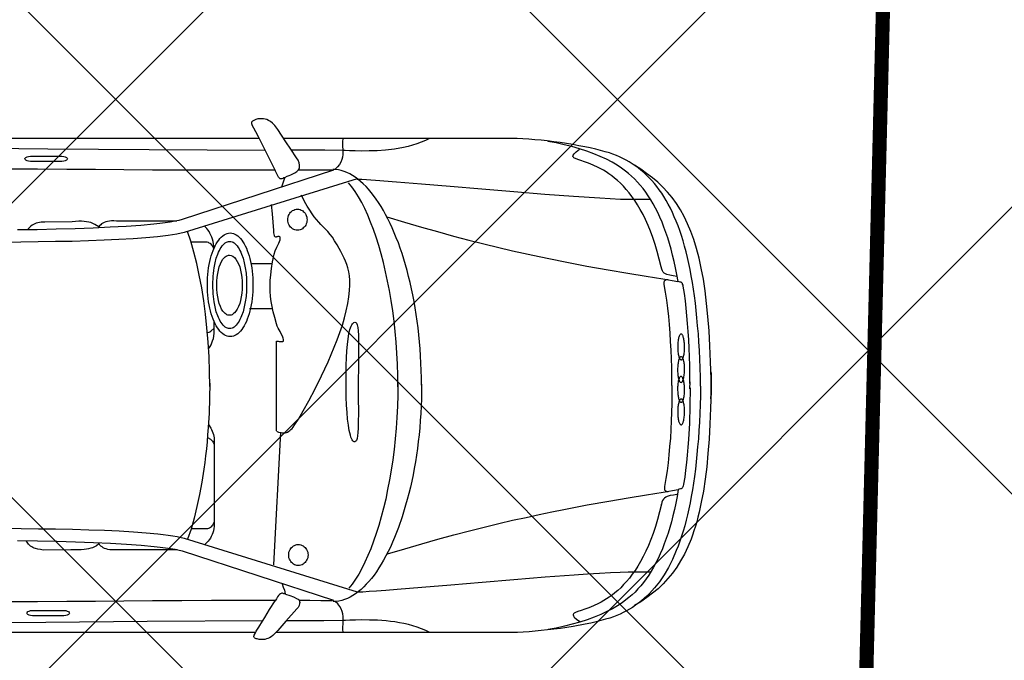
# Model space of a CAD drawing. Header units: millimetres. Extents: x 747415 to 1601423, y -236173 to 551995.
# Tile 540 of 549: x 1184067 to 1187535, y 236675 to 238929. Entities that reach past the tile are written whole.
import ezdxf

# ---------------------------------------------------------------- set-up
doc = ezdxf.new("R2010")
doc.units = ezdxf.units.MM
doc.header["$LTSCALE"] = 100
doc.header["$MEASUREMENT"] = 0
doc.layers.get('0').update_dxf_attribs({"linetype": 'CONTINUOUS', "lineweight": 0})
doc.layers.add('T--A9041_VERHARDING_Parkeren', color=9, linetype='CONTINUOUS')
doc.layers.add('T--L9082_INRICHTING_SPECIFIEK_Auto', color=8, linetype='CONTINUOUS')
doc.layers.add('T--A9042_BEPLANTING', color=90, linetype='CONTINUOUS', lineweight=0)
doc.layers.add('T--L9032_HEKWERKEN', color=7, linetype='CONTINUOUS', lineweight=0)

# ---------------------------------------------------------------- blocks, each defined once
blk = doc.blocks.new('auto17')
for p, q in [((703.6, 867.6), (1533.8, 867.6)), ((1604.8, 867.6), (3518.7, 867.6)), ((1540.9, 629.4), (1516.7, 162.7)), ((115.7, 361.8), (115.3, 362.7)), ((75.7, 9.3), (75.7, -1.4)), ((75.7, -15.2), (75.7, -2.9)), ((1548.1, -271.5), (1626.2, -271.5)), ((1545.7, -430.3), (1621.5, -430.3)), ((705, -871.5), (1505.7, -871)), ((1591.9, -871), (3520.1, -872))]:
    blk.add_line(p, q)
for points in [[(576.9, 858.3), (598.7, 860.7), (620.2, 862.7), (641.6, 864.7), (662.6, 866.1), (683, 867.1), (703.1, 867.6)], [(991.7, 867.6), (1006, 860.7), (1020.8, 854.4), (1036, 849), (1051.3, 844.1), (1067, 839.6), (1082.7, 836.2), (1098.4, 833.3), (1114.1, 830.3), (1129.9, 828.4), (1145.6, 826.9), (1160.8, 825.4), (1175.6, 824.5), (1204.2, 823.5), (1230.4, 823), (1253.2, 823.5), (1272.8, 824.5), (1288, 824.9), (1297.5, 825.4), (1364.2, 825.9), (1429.9, 826.4), (1494.7, 826.4)], [(1499.5, 732.3), (1484.7, 737.2), (1471.9, 741.6), (1458.1, 748.5), (1454.7, 750.4), (1452.3, 752.9), (1450.9, 755.8), (1450, 758.8), (1449.5, 762.2), (1450, 765.6), (1451.9, 772), (1455.2, 778.9), (1459.5, 784.3), (1498.1, 827.9), (1527.1, 860.7), (1544.8, 878.4), (1550, 882.3), (1555.7, 885.7), (1561.4, 888.2), (1567.2, 890.1), (1572.8, 891.6), (1578.1, 892.1), (1585.2, 892.1), (1592.4, 891.6), (1599.5, 890.1), (1602.9, 889.7), (1605.3, 888.7), (1607.6, 887.2), (1609.5, 885.7), (1610.5, 884.3), (1611, 882.8), (1610, 877.4), (1607.1, 870.5), (1602.9, 863.2), (1598.1, 855.3), (1593.8, 848.5), (1590, 842.6), (1572.4, 814.1), (1555.7, 786.7), (1536.7, 755.8)], [(37.6, 1), (38.1, 33.9), (39, 66.2), (40.5, 97.1), (41.9, 127.5), (43.8, 156.8), (45.7, 185.8), (48.1, 213.7), (50.5, 241.2), (53.3, 267.1), (56.2, 293.1), (59.5, 318.1), (62.9, 342.1), (66.7, 365.7), (70.5, 388.7), (74.8, 410.8), (79.1, 431.8), (83.8, 452.9), (88.6, 472.5), (93.8, 492.1), (99.1, 510.7), (104.8, 528.9), (110.5, 546.5), (116.7, 563.2), (123.3, 579.4), (136.7, 610.3), (151, 638.7), (166.2, 664.7), (182.4, 688.7), (199.6, 710.3), (217.7, 730.4), (226.7, 739.2), (236.7, 748), (246.2, 756.3), (256.3, 764.2), (266.7, 771.5), (277.2, 778.9), (287.7, 785.2), (298.6, 791.6), (310.1, 797), (321.5, 802.4), (333, 807.8), (344.9, 812.2), (357.7, 816.6), (372.5, 821), (388.7, 825.4), (405.8, 829.8), (424.9, 834.2), (444.4, 838.2), (486.3, 846), (531.1, 852.9), (576.9, 858.3)], [(116.2, 364.2), (120.5, 388.2), (124.8, 411.7), (130, 434.3), (135.2, 456.3), (140.5, 477.4), (146.2, 498), (152.4, 517.6), (158.6, 536.7), (165.7, 555.3), (172.4, 573), (179.6, 590.2), (187.2, 606.8), (195.3, 622.5), (203.4, 637.7), (211.9, 651.9), (220.5, 665.6), (229.6, 678.9), (239.1, 691.1), (248.6, 703.4), (258.6, 714.2), (268.6, 725), (279.1, 734.8), (290.1, 744.1), (301, 752.4), (314.4, 763.2), (330.1, 773.5), (348.2, 783.8), (368.2, 794.1), (389.6, 803.9), (413, 813.2), (437.3, 822.5), (463, 830.8), (489.6, 838.7), (517.3, 845.5), (545.9, 851.9), (574.4, 857.3)], [(1297.1, 866.6), (1297.5, 856.8), (1297.5, 847.5), (1297.1, 838.2), (1297.1, 828.9), (1296.6, 820), (1297.1, 810.7), (1298, 801.9), (1300.4, 793.1), (1303.7, 784.3), (1308.5, 775.4), (1315.6, 767.1), (1324.7, 758.3)], [(1579.1, 826.9), (1986.8, 829.3), (2343.6, 831.8), (2651.3, 834.2)], [(2645.1, -838.2), (2336.4, -835.2), (1979.7, -832.8), (1571.4, -830.3)], [(121, 381.3), (133.4, 383.8), (145.3, 385.8), (155.7, 388.7), (160, 391.2), (164.3, 394.1), (168.1, 398), (171.5, 402.4), (173.8, 408.8), (175.8, 416.6), (175.8, 415.2), (182.4, 443.1), (189.6, 469.6), (196.7, 494.6), (204.8, 518.6), (212.9, 540.6), (221.5, 561.7), (230.5, 581.3), (239.6, 600), (249.1, 617.1), (258.6, 633.8), (268.6, 649), (278.6, 662.7), (288.6, 675.9), (298.6, 688.2), (308.7, 699), (319.1, 709.8), (329.1, 719.1), (339.6, 727.4), (349.6, 735.7), (359.6, 743.1), (369.2, 749.5), (378.7, 755.3), (388.2, 760.7), (397.7, 765.6), (415.4, 774), (431.5, 780.3), (445.9, 785.2), (458.7, 789.6), (469.7, 793.1), (477.8, 796.5), (481.1, 798), (483.5, 799.9), (484.9, 801.9), (486.3, 803.9), (486.3, 805.8), (485.8, 808.3), (482.5, 813.7), (475.4, 820.5), (463.5, 829.3)], [(1246.1, 725), (1855.8, 536.7), (1867.7, 533.8), (1881, 530.8), (1896.3, 528.4), (1912.5, 525.9), (1930.1, 523.5), (1949.2, 521.5), (1990.1, 517.6), (2035.4, 514.2), (2085.4, 511.2), (2137.3, 508.8), (2192.6, 506.8), (2250.2, 505.4), (2309.3, 503.9), (2369.3, 503.4), (2430.3, 502.4), (2552.7, 501.9)], [(2287.4, 809.3), (2383.6, 809.3), (2391.2, 808.8), (2397.4, 807.8), (2403.1, 806.3), (2407.4, 804.3), (2409.8, 801.9), (2410.8, 799.4), (2409.8, 796.5), (2407.4, 794.1), (2403.1, 792.1), (2397.4, 790.6), (2391.2, 789.6), (2383.6, 789.6), (2287.4, 789.6), (2280.2, 789.6), (2273.6, 790.6), (2268.3, 792.1), (2264, 794.1), (2261.6, 796.5), (2260.7, 799.4), (2261.6, 801.9), (2264, 804.3), (2268.3, 806.3), (2273.6, 807.8), (2280.2, 808.8), (2287.4, 809.3), (2287.4, 809.3)], [(1.9, -49.5), (0.9, -44.6), (0, -32.3), (0, -16.2), (0, 0), (0, 12.2), (0.4, 17.7), (2.4, 77.9), (4.7, 134.3), (8.1, 187.2), (11.9, 237.2), (16.2, 284.3), (21.9, 327.9), (28.1, 369.6), (35.2, 408.3), (42.8, 444.1), (47.1, 461.3), (51.4, 477.9), (56.2, 493.6), (61, 509.3), (66.2, 524.5), (71.4, 538.7), (82.9, 566.1), (94.8, 591.6), (108.1, 615.6), (121.9, 637.7), (136.7, 658.3), (152.9, 677.9), (170, 696), (187.7, 713.2), (206.7, 728.9), (226.7, 744.6), (247.7, 759.3), (270.1, 773)], [(1020.3, -6.4), (1020.3, 19.6), (1021.2, 45.6), (1022.2, 71.1), (1023.2, 96.6), (1025.1, 121.6), (1027, 146.6), (1029.3, 171.5), (1032.2, 195.6), (1035.1, 219.6), (1038.4, 243.6), (1042.2, 266.7), (1046.5, 289.7), (1050.3, 312.2), (1055.1, 334.8), (1059.8, 356.4), (1065.1, 377.9), (1070.8, 399), (1076.5, 419.6), (1088.4, 459.8), (1101.3, 497.5), (1115.6, 532.8), (1122.7, 549.9), (1130.3, 566.6), (1138, 582.3), (1146.1, 598), (1154.2, 612.7), (1162.3, 626.9), (1170.8, 640.1), (1179.4, 653.4), (1188, 665.2), (1197, 676.9), (1206.1, 687.7), (1215.1, 697.5), (1224.2, 707.3), (1233.7, 715.7), (1243.2, 723.5), (1252.7, 730.8), (1262.3, 737.2), (1272.3, 742.6), (1281.8, 747.5), (1291.8, 751.4), (1301.8, 754.4), (1311.8, 756.8), (1321.8, 757.8), (1331.8, 758.3)], [(1329.4, 754.9), (1862.5, 581.3), (1874.4, 578.4), (1888.7, 575.5), (1904.9, 573), (1922, 570.5), (1941.6, 568.1), (1962.5, 565.7), (2008.2, 561.7), (2059.7, 557.8), (2115.9, 554.4), (2175.9, 551.9), (2239.2, 549.5), (2305.5, 547.5), (2373.6, 546.1), (2443.1, 545.1)], [(1333.7, 756.3), (1375.2, 755.8), (1414.2, 755.3), (1453.3, 754.9)], [(1499, 732.8), (1502.4, 731.8), (1505.2, 730.8), (1507.6, 729.9), (1510, 729.4), (1512.4, 729.4), (1515.2, 729.9), (1517.6, 731.3), (1520.5, 733.8), (1523.8, 737.2), (1527.6, 742.1), (1531.9, 748.5), (1536.7, 756.3)], [(1511.9, 696.5), (1507.6, 708.3), (1503.8, 718.6), (1500.9, 731.3)], [(1535.7, 754.9), (1651.5, 754.9), (1760.5, 754.9), (1865.3, 755.8), (1967.8, 756.3), (2068.7, 757.3), (2168.8, 757.8), (2269.3, 758.8), (2372.7, 759.3), (2479.3, 759.7), (2589.4, 759.7), (2706.1, 759.3), (2830.9, 758.3), (2925.7, 756.3), (3030, 752.9), (3139.1, 749), (3248.1, 744.6), (3353.4, 741.1), (3450.1, 739.7)], [(1246.1, 724), (1240.8, 724.5), (1227, 724), (1205.1, 722.5), (1178.9, 720.5), (1146.1, 718.1), (1107, 715.2), (1019.8, 707.8), (917.9, 699.5), (807.4, 690.1), (695, 680.8), (584.9, 672), (483.5, 664.7), (436.3, 661.2), (393.4, 658.3), (355.3, 656.3), (321, 654.8), (293.4, 653.9), (272.5, 653.9), (213.9, 653.9)], [(1104.2, -7.8), (1104.6, 31.9), (1105.6, 71.1), (1107.5, 110.3), (1110.3, 148.5), (1113.7, 186.3), (1117.5, 223.5), (1122.2, 260.3), (1127.5, 295.6), (1133.2, 330.4), (1139.9, 364.7), (1146.5, 398), (1154.2, 429.9), (1162.3, 460.8), (1170.8, 490.7), (1179.9, 519.1), (1189.4, 546.5), (1198.9, 572.5), (1209.4, 597), (1219.9, 620.5), (1230.8, 642.1), (1241.8, 661.7), (1253.2, 680.3), (1265.1, 697), (1277, 711.7)], [(1420.4, 594.6), (1420.9, 599.5), (1421.4, 604.4), (1423.3, 609.3), (1425.2, 613.2), (1427.6, 617.6), (1430.4, 621), (1433.8, 624), (1437.1, 626.9), (1441.4, 628.9), (1445.7, 630.3), (1450, 631.3), (1454.7, 631.8), (1459.5, 631.3), (1463.8, 630.3), (1468.1, 628.9), (1471.9, 626.9), (1475.2, 624), (1478.6, 621), (1481.4, 617.6), (1483.8, 613.2), (1485.7, 609.3), (1487.6, 604.4), (1488.5, 599.5), (1488.5, 594.6), (1488.5, 589.7), (1487.6, 584.8), (1485.7, 580.4), (1483.8, 575.9), (1481.4, 572), (1478.6, 568.6), (1475.2, 565.7), (1471.9, 562.7), (1468.1, 560.7), (1463.8, 559.3), (1459.5, 558.3), (1454.7, 557.8), (1450, 558.3), (1445.7, 559.3), (1441.4, 560.7), (1437.1, 562.7), (1433.8, 565.7), (1430.4, 568.6), (1427.6, 572), (1425.2, 575.9), (1423.3, 580.4), (1421.4, 584.8), (1420.9, 589.7), (1420.4, 594.6), (1420.4, 594.6)], [(1140.8, 591.1), (1079.4, 572.5), (1019.8, 555.3), (962.7, 539.2), (906.4, 524), (852.1, 509.8), (800.2, 496.6), (748.8, 484.3), (699.7, 472.5), (652.1, 462.2), (605.9, 451.9), (561.6, 442.6), (519.2, 434.3), (436.8, 418.6), (361.5, 404.9), (292.9, 393.6), (228.1, 382.8), (169.5, 373), (117.2, 364.2)], [(1771.4, 134.9), (1762.4, 148), (1760.1, 153.4), (1757.7, 158.8), (1755.3, 164.2), (1753.9, 170.1), (1752.5, 176), (1751.5, 181.9), (1750.5, 188.2), (1750.5, 194.6), (1750.5, 486.2), (1751, 494.1), (1752, 501.9), (1753.4, 509.3), (1755.8, 516.1), (1758.2, 523), (1761, 529.4), (1764.4, 535.7), (1768.2, 541.2), (1772, 546.1), (1776.3, 550.4), (1785.2, 558.5)], [(1880.7, 576.4), (2093.5, 576.4), (2103, 576.9), (2111.6, 576.9), (2118.8, 576.4), (2125.9, 575.5), (2131.6, 573.5), (2136.8, 571.5), (2141.6, 569.1), (2145.9, 566.1), (2149.7, 563.2), (2153.1, 559.8), (2155.9, 555.8), (2158.7, 551.9)], [(2157.3, 555.4), (2165.9, 562.7), (2169.7, 565.2), (2174.5, 567.1), (2179.7, 569.6), (2185.9, 571), (2193.1, 573), (2200.7, 574.5), (2209.2, 575.5), (2219.3, 576.4), (2230.2, 576.9), (2242.1, 576.9), (2255.4, 576.4), (2353.6, 577.4)], [(2353.6, 577.4), (2363.1, 575.9), (2372.2, 574), (2380.7, 571.5), (2385, 570.1), (2389.3, 568.6), (2393.6, 566.1), (2397.4, 563.7), (2400.7, 560.7), (2404.5, 556.8), (2407.4, 552.9), (2412.5, 545.5)], [(1766.7, -10.3), (1767.2, 43.1), (1769.1, 95.1), (1772, 146.1), (1773.9, 171.5), (1775.8, 196.6), (1778.2, 221.1), (1781, 245.1), (1783.9, 269.1), (1787.2, 292.1), (1794.4, 338.2), (1802.5, 382.3), (1811.5, 424.5), (1821.5, 465.2), (1832.5, 503.4), (1844.4, 539.2)], [(1774.6, 181.4), (1764.4, 186.8), (1761.5, 189.2), (1758.6, 191.7), (1756.3, 194.6), (1754.3, 197.5), (1752.9, 201.5), (1751.5, 204.9), (1750.5, 208.8), (1750.5, 212.7), (1750.5, 470.6), (1750.5, 474.5), (1751.5, 478.9), (1752.9, 482.3), (1754.3, 486.2), (1756.3, 489.7), (1759.1, 492.6), (1761.5, 495.5), (1764.4, 498), (1767.7, 500), (1771, 501.4), (1774.8, 502.4), (1778.7, 502.4), (1832.1, 502.4)], [(74.8, 5.9), (75.3, 69.6), (77.1, 130.4), (80.5, 187.8), (82.9, 215.7), (84.8, 243.1), (87.6, 269.6), (90.5, 295.6), (93.8, 321.1), (97.6, 345.6), (97.6, 345.6), (97.6, 346.6), (97.6, 347), (98.6, 351.4), (100, 354.4), (101, 356.8), (102.4, 358.8), (103.8, 360.3), (105.7, 361.3), (109.1, 362.2), (112.9, 362.7), (117.2, 363.7)], [(139.1, -1.4), (139.1, 30.4), (139.6, 61.8), (140.5, 92.6), (141.5, 123), (142.4, 153.4), (144.3, 183.3), (146.7, 212.7), (149.1, 241.7), (152.4, 270.1), (155.7, 298.5), (160, 326), (164.8, 353.4), (165.3, 356.8), (164.8, 359.8), (164.8, 362.7), (164.3, 365.2), (163.4, 366.7), (162.4, 367.6), (160.5, 368.6), (158.6, 369.6), (155.3, 370.6), (151.5, 371.1)], [(1243.7, -13.2), (1243.7, 42.7), (1243.2, 91.2), (1243.7, 130.9), (1244.2, 148.5), (1245.1, 163.2), (1246.1, 175), (1247.5, 184.8), (1249.4, 191.7), (1252.3, 194.6), (1255.2, 196.1), (1258, 196.1), (1260.4, 195.1), (1262.8, 192.6), (1265.1, 189.2), (1267.5, 184.8), (1269.4, 179.4), (1271.3, 172.5), (1273.2, 165.2), (1275.1, 156.8), (1276.6, 148), (1278, 138.2), (1280.9, 116.7), (1282.8, 93.1), (1284.7, 67.2), (1285.6, 39.7), (1286.6, 11.8), (1286.6, -17.1), (1286.6, -45.6), (1286.1, -73), (1285.2, -99), (1283.7, -123.5), (1281.8, -146), (1279.4, -166.1), (1276.6, -183.8), (1273.2, -199), (1269, -210.3), (1266.6, -215.2), (1264.2, -218.6), (1261.3, -221.6), (1258.5, -223.5), (1255.6, -224.5), (1252.3, -224), (1250.9, -223.5), (1249.4, -221.6), (1248, -218.6), (1247, -215.7), (1246.1, -211.2), (1245.1, -205.8), (1244.2, -194.1), (1243.2, -178.9), (1243.2, -160.7), (1242.8, -119.6), (1243.2, -69.6), (1243.7, -13.2), (1243.7, -13.2)], [(1531.4, 158.8), (1524.3, 161.8), (1517.6, 163.2), (1511.9, 164.2), (1506.2, 164.7), (1501.4, 164.2), (1496.7, 163.2), (1492.4, 161.8), (1488.1, 159.3), (1484.2, 156.4), (1480.4, 152.9), (1476.6, 149), (1472.8, 144.6), (1466.6, 135.8), (1454.2, 116.2), (1437.1, 86.8), (1417.6, 52), (1395.7, 10.3), (1372.8, -36.3), (1360.9, -60.3), (1349.4, -85.3), (1338.5, -111.3), (1328, -136.7), (1317.5, -162.7), (1308.5, -188.7), (1299.4, -214.7), (1291.8, -240.2), (1285.6, -265.2), (1280.4, -290.1), (1276.6, -313.7), (1274.2, -336.2), (1273.2, -355.3), (1273.7, -372.5), (1274.7, -388.2), (1277, -402.4), (1279.9, -415.6), (1283.7, -427.4), (1288, -439.2), (1292.8, -450.4), (1298.5, -461.7), (1304.7, -473), (1310.9, -484.3), (1318, -496.5), (1326.6, -510.7), (1334.7, -523.5), (1342.8, -533.8), (1350.9, -543.6), (1359, -552.4), (1367.1, -560.7), (1374.7, -569), (1382.8, -577.4), (1390.4, -586.2), (1398.5, -595.5), (1406.1, -606.3), (1414.2, -618.6), (1423.8, -633.3), (1432.8, -649), (1443.8, -671.5)], [(1531.4, 157.8), (1531.4, -157.8), (1528.6, -158.3), (1525.2, -157.8), (1521.9, -157.3), (1518.1, -156.8), (1514.7, -156.4), (1511.9, -156.4), (1509, -156.8), (1507.1, -158.3), (1506.2, -160.7), (1506.2, -164.2), (1507.6, -169.1), (1510.5, -176), (1514.7, -184.3), (1518.5, -191.6), (1521.9, -197.5), (1525.2, -203.9), (1528.6, -210.3), (1531.4, -218.6), (1537.6, -240.7), (1542.8, -260.8), (1547.1, -279.4), (1550.5, -298), (1552.8, -315.7), (1553.8, -333.8), (1554.3, -351.9), (1553.3, -371), (1551.4, -391.6), (1549, -413.2), (1545.2, -437.2), (1540, -463.7), (1536.2, -475.4), (1530, -488.7), (1523.3, -502.4), (1521, -508.8), (1519, -514.6), (1518.1, -519.1), (1518.1, -521), (1518.5, -523), (1519, -523.9), (1520, -525), (1521.9, -525.9), (1523.8, -525.9), (1526.7, -525.9), (1528.6, -525.4), (1530.9, -525), (1532.9, -524.4), (1534.3, -524.4), (1535.7, -525), (1536.7, -525.4), (1538.1, -527.4), (1539, -530.3), (1539.5, -534.3), (1540.5, -539.7), (1540.9, -547), (1543.3, -576.4), (1545.7, -605.8), (1549.5, -638.7)], [(1.4, 44.6), (0, 27), (0, -6.8), (0.4, -25), (2.4, -85.3), (4.7, -141.6), (8.1, -194.1), (11.9, -244.6), (16.6, -291.1), (21.9, -334.8), (28.1, -376.4), (35.2, -414.7), (43.3, -450.4), (51.9, -484.3), (61.4, -515.6), (71.9, -544.5), (83.3, -571.5), (95.3, -597), (108.6, -620.5), (122.4, -642.6), (137.7, -663.1), (153.8, -682.3), (170.5, -700.4), (188.6, -717.1), (207.7, -733.3), (227.7, -748.4), (248.6, -763.2), (271, -776.9)], [(37.6, 1), (38.1, -31.8), (39.5, -64.2), (40.5, -95.1), (41.9, -125.4), (43.8, -155.4), (45.7, -183.8), (48.1, -212.2), (50.5, -239.7), (53.3, -266.1), (56.2, -291.6), (59.5, -317.1), (62.9, -341.1), (66.7, -364.7), (70.5, -387.7), (74.8, -409.7), (79.1, -431.8), (83.8, -452.4), (89.1, -472.5), (94.3, -492.1), (99.5, -511.2), (105.2, -529.3), (111, -547), (117.2, -564.2), (123.8, -580.3), (130.5, -596), (137.2, -611.2), (144.3, -625.9), (151.5, -640.1), (159.1, -653.4), (167.2, -666.6), (174.8, -678.9), (183.4, -690.6), (192, -701.9), (200.5, -713.2), (209.6, -723.5), (218.6, -733.3), (228.1, -742.6), (237.7, -751.4), (247.7, -759.7), (257.7, -767.6), (267.7, -775.4), (278.6, -782.3), (289.1, -789.1), (300.1, -795), (311.5, -800.9), (322.9, -806.3), (334.4, -811.7), (346.3, -816.1), (359.1, -820.5), (373.9, -824.9), (390.1, -829.3), (407.3, -833.7), (426.3, -838.2), (445.9, -842.1), (466.3, -846), (487.8, -849.9), (509.7, -853.3), (532, -856.8), (554.9, -859.7), (577.8, -862.7)], [(1104.2, 2.5), (1104.6, -37.2), (1105.6, -76.5), (1107.5, -115.7), (1110.3, -153.9), (1113.7, -191.6), (1117.5, -228.4), (1122.2, -265.2), (1127.5, -300.9), (1133.7, -335.8), (1139.9, -369.6), (1147, -402.4), (1154.7, -434.3), (1162.7, -465.2), (1171.3, -495.1), (1180.3, -523.5), (1189.9, -550.9), (1199.9, -576.9), (1209.9, -600.9), (1220.4, -624.5), (1231.3, -646), (1242.8, -665.6), (1254.2, -684.3), (1266.1, -700.9), (1278, -715.6)], [(1766.7, 2), (1767.2, -51), (1769.1, -103.4), (1772, -154.4), (1776.3, -204.4), (1781.5, -252.9), (1787.7, -299.9), (1794.8, -345.6), (1803.4, -389.7), (1812.5, -431.3), (1822.5, -471.5), (1833.4, -509.8), (1844.9, -544.4)], [(75.7, -8.8), (75.7, -41.2), (76.2, -72.5), (77.1, -102.9), (78.1, -133.3), (79.5, -162.7), (81.4, -191.6), (83.3, -219.6), (85.7, -247.5), (88.6, -274), (91.4, -300.5), (94.8, -325.9), (98.6, -351), (99.5, -355.3), (101, -358.8), (101.9, -361.2), (103.4, -363.2), (104.8, -364.2), (106.7, -365.1), (110, -366.1), (113.8, -366.6), (118.1, -367.6)], [(139.1, -1.4), (139.1, -33.3), (139.6, -64.7), (140.5, -95.6), (141.5, -126.5), (143.4, -156.8), (145.3, -186.7), (147.6, -216.2), (150, -245.1), (153.4, -274), (157.2, -301.9), (161.5, -329.9), (166.2, -357.3), (166.2, -360.7), (165.7, -363.7), (165.7, -366.6), (165.3, -369.1), (164.3, -370.5), (163.4, -371.5), (161.5, -372.5), (159.6, -373.5), (156.2, -374.5), (152.4, -375)], [(1020.8, -2.9), (1020.8, -28.9), (1021.7, -54.9), (1022.7, -80.4), (1023.7, -105.9), (1025.5, -130.8), (1027.5, -155.4), (1029.8, -180.4), (1032.7, -204.4), (1035.6, -228.4), (1039.4, -251.9), (1042.7, -275), (1047, -298), (1051.3, -320.6), (1056, -342.6), (1060.8, -364.2), (1066.1, -385.7), (1071.3, -406.3), (1077, -426.9), (1083.2, -447), (1089.4, -466.6), (1095.6, -485.3), (1102.2, -503.9), (1109.4, -522), (1116.5, -539.2), (1123.7, -556.3), (1131.3, -572.5), (1138.9, -588.2), (1147, -603.9), (1155.1, -618.1), (1163.2, -632.3), (1171.8, -645.5), (1180.3, -658.3), (1189.4, -670.5), (1198, -681.8), (1207, -692.6), (1216.1, -702.4), (1225.6, -711.7), (1235.1, -720), (1244.7, -727.9), (1254.2, -735.2), (1263.7, -741.1), (1273.2, -746.5), (1283.2, -751.4), (1293.3, -755.3), (1303.2, -758.3), (1313.3, -760.7), (1323.3, -761.7), (1333.3, -762.2)], [(1770.7, -131), (1765.3, -139.7), (1761.5, -145.6), (1758.6, -151.9), (1756.3, -159.3), (1753.9, -167.6), (1752, -176), (1751, -185.8), (1750.5, -196), (1750.5, -207.3), (1751.3, -228.1)], [(1614.3, -356.3), (1614.3, -343.6), (1614.8, -331.3), (1615.7, -319.6), (1617.2, -307.8), (1618.6, -296.5), (1620.5, -285.3), (1622.9, -274.5), (1625.3, -264.2), (1628.1, -254.4), (1631, -244.6), (1634.3, -235.8), (1637.6, -227.4), (1641.4, -219.1), (1645.3, -211.7), (1649.5, -204.9), (1653.8, -199), (1658.6, -193.1), (1663.4, -188.2), (1668.1, -183.8), (1672.9, -180.4), (1678.1, -177.9), (1683.4, -175.5), (1688.6, -174.5), (1694.3, -174), (1700, -174.5), (1705.3, -175.5), (1710.5, -177.9), (1715.8, -180.4), (1720.5, -183.8), (1725.8, -188.2), (1730.5, -193.1), (1734.8, -199), (1739.1, -204.9), (1743.4, -211.7), (1747.7, -219.1), (1751, -227.4), (1754.8, -235.8), (1758.2, -244.6), (1761, -254.4), (1763.9, -264.2), (1766.2, -274.5), (1768.6, -285.3), (1770.6, -296.5), (1772, -307.8), (1773.4, -319.6), (1774.4, -331.3), (1774.8, -343.6), (1774.8, -356.3), (1774.8, -368.6), (1774.4, -380.9), (1773.4, -393.1), (1772, -404.9), (1770.6, -416.1), (1768.6, -427.4), (1766.2, -438.2), (1763.9, -448.5), (1761, -458.3), (1758.2, -467.6), (1754.8, -476.9), (1751, -485.3), (1747.7, -493.1), (1743.4, -500.4), (1739.1, -507.3), (1734.8, -513.7), (1730.5, -519.6), (1725.8, -524.4), (1720.5, -528.9), (1715.8, -532.3), (1710.5, -534.8), (1705.3, -537.2), (1700, -538.2), (1694.3, -538.7), (1688.6, -538.2), (1683.4, -537.2), (1678.1, -534.8), (1672.9, -532.3), (1668.1, -528.9), (1663.4, -524.4), (1658.6, -519.6), (1653.8, -513.7), (1649.5, -507.3), (1645.3, -500.4), (1641.4, -493.1), (1637.6, -485.3), (1634.3, -476.9), (1631, -467.6), (1628.1, -458.3), (1625.3, -448.5), (1622.9, -438.2), (1620.5, -427.4), (1618.6, -416.1), (1617.2, -404.9), (1615.7, -393.1), (1614.8, -380.9), (1614.3, -368.6), (1614.3, -356.3), (1614.3, -356.3)], [(1636.7, -355.8), (1637.2, -334.8), (1638.6, -314.7), (1641.4, -296), (1644.8, -278.4), (1649.1, -261.7), (1654.3, -247.5), (1656.7, -240.7), (1660, -234.3), (1662.9, -228.4), (1666.2, -223.5), (1669.5, -218.6), (1672.9, -214.7), (1676.7, -210.8), (1680.5, -207.8), (1684.3, -205.4), (1688.1, -203.9), (1691.9, -202.9), (1696.2, -202.4), (1700.5, -202.9), (1704.3, -203.9), (1708.1, -205.4), (1711.9, -207.8), (1715.8, -210.8), (1719.1, -214.7), (1722.9, -218.6), (1726.2, -223.5), (1729.6, -228.4), (1732.5, -234.3), (1735.3, -240.7), (1738.1, -247.5), (1743.4, -261.7), (1747.2, -278.4), (1750.5, -296), (1752, -305.3), (1753.4, -315.2), (1754.3, -325), (1754.8, -334.8), (1755.3, -345.6), (1755.3, -355.8), (1755.3, -366.1), (1754.8, -376.9), (1754.3, -386.7), (1753.4, -396.5), (1752, -406.3), (1750.5, -415.6), (1747.2, -433.3), (1743.4, -450), (1738.1, -464.2), (1735.3, -471), (1732.5, -477.4), (1729.6, -483.3), (1726.2, -488.2), (1722.9, -493.1), (1719.1, -497), (1715.8, -500.9), (1711.9, -503.9), (1708.1, -506.3), (1704.3, -507.8), (1700.5, -508.8), (1696.2, -509.2), (1691.9, -508.8), (1688.1, -507.8), (1684.3, -506.3), (1680.5, -503.9), (1676.7, -500.9), (1672.9, -497), (1669.5, -493.1), (1666.2, -488.2), (1662.9, -483.3), (1660, -477.4), (1656.7, -471), (1654.3, -464.2), (1649.1, -450), (1644.8, -433.3), (1641.4, -415.6), (1638.6, -397), (1637.2, -376.9), (1636.7, -355.8), (1636.7, -355.8)], [(1774.8, -187.9), (1768.6, -189.7), (1765.8, -191.1), (1762.9, -192.6), (1750.5, -203.2)], [(1652, -354.9), (1652.4, -340.7), (1653.3, -326.9), (1655.3, -313.7), (1658.1, -301.4), (1661, -290.1), (1665.3, -279.9), (1669.5, -271), (1674.3, -263.2), (1679.6, -257.3), (1682.4, -254.9), (1685.3, -252.9), (1688.1, -250.9), (1691, -250), (1693.9, -249), (1697.2, -249), (1700, -249), (1703.4, -250), (1706.2, -250.9), (1709.1, -252.9), (1711.9, -254.9), (1714.8, -257.3), (1720.1, -263.2), (1724.8, -271), (1729.1, -279.9), (1732.9, -290.1), (1735.8, -301.4), (1738.6, -313.7), (1740.5, -326.9), (1741.5, -340.7), (1742, -354.9), (1741.5, -369.1), (1740.5, -382.8), (1738.6, -396), (1735.8, -408.3), (1732.9, -419.6), (1729.1, -429.9), (1724.8, -438.7), (1720.1, -446.5), (1714.8, -452.4), (1711.9, -454.8), (1709.1, -456.8), (1706.2, -458.8), (1703.4, -459.8), (1700, -460.7), (1697.2, -460.7), (1691, -459.8), (1684.8, -457.3), (1679.6, -452.4), (1674.3, -446.5), (1669.5, -438.7), (1665.3, -429.9), (1661, -419.6), (1658.1, -408.3), (1655.3, -396), (1653.3, -382.8), (1652.4, -369.1), (1652, -354.9), (1652, -354.9)], [(117.2, -368.1), (121.5, -392.1), (125.8, -415.6), (131, -438.2), (136.2, -460.2), (141.5, -481.3), (147.2, -501.9), (153.4, -521.5), (160, -540.6), (166.7, -559.3), (173.4, -576.9), (181, -594.1), (188.6, -610.7), (196.2, -626.4), (204.8, -641.6), (212.9, -655.8), (222, -669.5), (231, -682.8), (240.5, -695), (250.1, -707.3), (260.1, -718.1), (270.1, -728.9), (280.6, -738.7), (291.5, -748), (302.5, -756.3), (315.8, -767.1), (331.5, -777.4), (349.6, -787.7), (369.2, -798), (391.1, -807.8), (413.9, -817.1), (438.2, -826.4), (464, -834.7), (491.1, -842.6), (518.2, -849.4), (546.8, -855.8), (575.4, -861.2)], [(1142.3, -595.5), (1080.8, -576.9), (1021.2, -559.7), (964.1, -543.6), (907.9, -527.9), (853.6, -513.7), (801.2, -500.9), (700.2, -476.4), (606.8, -455.8), (520.1, -438.2), (438.2, -422.5), (362.9, -408.8), (293.9, -397.5), (229.1, -386.7), (171, -376.9), (118.1, -368.1)], [(121.9, -385.2), (134.8, -387.7), (146.2, -389.7), (156.7, -392.6), (161.5, -394.6), (165.7, -397.5), (169.5, -400.9), (172.4, -405.8), (174.8, -411.7), (176.7, -419.1), (183.4, -447), (190.5, -474), (197.7, -498.5), (205.8, -522.5), (213.9, -545), (222.4, -565.6), (231.5, -585.7), (240.5, -604.3), (250.1, -621.5), (259.6, -637.7), (269.6, -652.9), (279.6, -667.1), (289.6, -679.8), (299.6, -692.1), (309.6, -703.4), (320.1, -713.7), (330.1, -723), (340.6, -731.8), (350.6, -739.6), (360.6, -747), (370.1, -753.4), (379.6, -759.3), (389.1, -764.6), (398.7, -769.5), (416.3, -777.9), (432.5, -784.2), (446.8, -789.6), (459.7, -793.5), (470.6, -797.5), (478.7, -800.4), (482, -802.4), (484.4, -803.8), (485.8, -805.8), (487.3, -807.8), (487.3, -809.7), (486.8, -812.2), (483.5, -817.6), (476.3, -824.4), (464.4, -833.2)], [(1751.4, -484.4), (1753.4, -500.9), (1754.8, -508.8), (1756.7, -516.6), (1759.6, -524.4), (1762.4, -531.3), (1765.8, -538.2), (1769.1, -544.1), (1772.9, -549.5), (1777.2, -554.4), (1785.4, -562.8)], [(1752.1, -482.8), (1753.3, -485.8), (1754.8, -489.7), (1756.7, -493.2), (1759.5, -496.1), (1761.9, -499), (1764.8, -501.5), (1768.1, -503.4), (1771.4, -504.9), (1775.3, -505.9), (1779.1, -505.9), (1832.3, -505.9)], [(1247, -728.9), (1857.2, -540.6), (1882, -534.8), (1913.4, -529.8), (1950.6, -525.4), (1991.6, -521.5), (2036.8, -518.1), (2086.4, -515.6), (2138.7, -513.2), (2194, -511.2), (2251.6, -509.2), (2310.2, -508.3), (2370.7, -507.3), (2431.7, -506.8), (2554.1, -505.8)], [(1330.9, -759.3), (1863.4, -585.7), (1875.3, -582.8), (1889.6, -579.8), (1905.8, -577.4), (1923.4, -574.9), (1942.5, -572.5), (1963.5, -570), (2009.2, -565.6), (2060.6, -561.7), (2117.3, -558.8), (2176.9, -555.8), (2240.2, -553.4), (2306.9, -551.9), (2374.5, -550.4), (2444.1, -549.5)], [(1423.8, -585.2), (1424.2, -580.3), (1424.7, -575.4), (1426.6, -571), (1428.5, -566.6), (1430.9, -562.7), (1433.8, -559.3), (1437.1, -556.3), (1440.4, -553.4), (1444.3, -551.4), (1448.5, -549.9), (1452.8, -549), (1457.6, -548.4), (1462.3, -549), (1466.6, -549.9), (1470.9, -551.4), (1475.2, -553.4), (1478.6, -556.3), (1481.9, -559.3), (1484.7, -562.7), (1487.1, -566.6), (1489, -571), (1490.9, -575.4), (1491.9, -580.3), (1491.9, -585.2), (1491.9, -590.1), (1490.9, -595), (1489, -600), (1487.1, -603.9), (1484.7, -608.3), (1481.9, -611.7), (1478.6, -614.6), (1475.2, -617.6), (1470.9, -619.5), (1466.6, -621), (1462.3, -622), (1457.6, -622.5), (1452.8, -622), (1448.5, -621), (1444.3, -619.5), (1440.4, -617.6), (1437.1, -614.6), (1433.8, -611.7), (1430.9, -608.3), (1428.5, -603.9), (1426.6, -600), (1424.7, -595), (1424.2, -590.1), (1423.8, -585.2), (1423.8, -585.2)], [(2347.9, -576.4), (2354.1, -576.4), (2360.3, -576.4), (2366, -575.9), (2371.7, -574.4), (2377.4, -573), (2382.6, -571), (2387.4, -569), (2392.2, -566.1), (2396.5, -562.7), (2400.7, -558.8), (2404.5, -554.8), (2408.3, -550)], [(1883, -580.8), (2094.5, -580.8), (2104, -581.3), (2112.5, -581.3), (2119.7, -580.3), (2126.8, -579.4), (2132.6, -577.9), (2138.3, -575.9), (2143, -573.5), (2147.3, -570.5), (2150.6, -567.6), (2154.5, -564.2), (2159.9, -556.7)], [(2157.3, -560.2), (2171.1, -569), (2175.4, -571.5), (2180.2, -573.5), (2185.9, -575.4), (2192.6, -576.9), (2200.2, -578.4), (2208.3, -579.4), (2217.8, -579.8), (2227.3, -579.8), (2238.8, -579.4), (2250.7, -578.4), (2351, -576.4)], [(1247.5, -727.9), (1230.8, -727.9), (1182.7, -724.9), (1108.4, -719.1), (1021.2, -711.7), (919.3, -703.4), (808.8, -694), (695.9, -684.7), (586.3, -675.9), (484.9, -668.5), (392.5, -662.2), (320.1, -658.3), (273.4, -657.8), (214.8, -657.8)], [(1512.9, -700.9), (1509, -712.2), (1505.2, -722), (1502.4, -733.3)], [(1298, -870.5), (1298.5, -861.2), (1298.5, -851.4), (1298.5, -842.1), (1298, -833.2), (1297.5, -823.9), (1298, -815.1), (1298.9, -805.8), (1301.4, -797), (1305.2, -788.1), (1309.9, -779.3), (1316.6, -771), (1326.1, -762.2)], [(1335.2, -760.2), (1376.6, -760.2), (1415.2, -759.7), (1454.2, -759.3)], [(1501.9, -734.2), (1493.8, -738.2), (1487.1, -741.1), (1480.4, -743.5), (1473.8, -746.5), (1467.1, -750.4), (1459.5, -755.3), (1456.2, -758.3), (1453.8, -761.2), (1451.9, -765.1), (1450.9, -768.6), (1450, -772.5), (1450.5, -776.9), (1451.9, -785.7), (1455.7, -794.5), (1460.9, -802.8), (1480.9, -833.2), (1498.1, -859.7), (1513.3, -882.8), (1526.2, -902.4), (1537.1, -917.1), (1545.2, -925.4), (1552.8, -931.3), (1559.5, -935.2), (1565.7, -937.6), (1571.4, -939.6), (1576.7, -940.6), (1580.5, -941.1), (1585.2, -941.1), (1589.5, -941.1), (1593.3, -940.6), (1597.2, -940.1), (1600.5, -939.1), (1603.8, -938.1), (1609.1, -936.2), (1613.4, -933.7), (1616.2, -931.8), (1618.1, -930.3), (1619.1, -928.3), (1619.6, -926.4), (1619.1, -923.9), (1618.1, -921), (1616.7, -917.6), (1612.4, -909.2), (1605.3, -896.5), (1595.7, -878.9), (1576.7, -841.1), (1557.1, -801.4), (1535.7, -758.8)], [(1501.4, -734.2), (1506.2, -732.3), (1509.5, -730.8), (1512.9, -729.8), (1515.7, -729.4), (1518.1, -729.8), (1520, -730.8), (1524.3, -735.2), (1529, -744.1), (1535.7, -758.8)], [(1536.7, -759.3), (1652, -759.3), (1761, -759.3), (1865.8, -759.7), (1968.2, -760.2), (2069.2, -761.2), (2169.2, -762.2), (2270.2, -762.7), (2373.6, -763.2), (2480.3, -763.6), (2590.8, -763.6), (2707.5, -763.2), (2831.8, -762.2), (2926.6, -760.7), (3030.9, -757.3), (3140, -753.4), (3249.6, -748.9), (3354.4, -745.5), (3451.1, -744.1)], [(2294.5, -790.1), (2390.8, -790.1), (2397.9, -790.6), (2404.5, -791.6), (2409.8, -793.1), (2414.6, -795), (2416.9, -797.5), (2417.9, -799.9), (2417.9, -801.4), (2416.9, -802.4), (2415.5, -803.8), (2414.1, -804.8), (2412.2, -805.8), (2409.8, -806.8), (2404.5, -808.3), (2397.9, -809.2), (2390.8, -809.7), (2294.5, -809.7), (2287.4, -809.2), (2280.7, -808.3), (2275.5, -806.8), (2270.7, -804.8), (2268.3, -802.4), (2267.4, -799.9), (2268.3, -797.5), (2270.7, -795), (2275.5, -793.1), (2280.7, -791.6), (2287.4, -790.6), (2294.5, -790.1), (2294.5, -790.1)], [(992.7, -871.5), (1007, -864.6), (1021.7, -858.3), (1037, -852.9), (1052.2, -847.9), (1067.9, -843.6), (1083.6, -840.1), (1115.6, -834.2), (1147, -830.3), (1177, -828.3), (1205.6, -827.4), (1231.8, -826.9), (1254.2, -827.4), (1274.2, -828.3), (1289, -828.8), (1298.5, -829.3), (1361.4, -829.8), (1418.5, -829.8), (1479, -829.8)], [(577.8, -862.7), (599.7, -865.1), (621.1, -867.1), (642.6, -868.5), (663.5, -870), (684, -871), (704, -871.5)]]:
    blk.add_lwpolyline(points)
for points in [[(106.2, 45.7, 0.160669), (108.6, 46.6, 0.089762), (110.9, 49.1, 0.048317), (113, 53.3, 0.029972), (114.8, 59, 0.021217), (116.4, 65.8, 0.016703), (117.5, 73.7, 0.014363), (118.3, 82.2, 0.013351), (118.5, 91, 0.013351), (118.3, 99.9, 0.014363), (117.6, 108.4, 0.016703), (116.5, 116.3, 0.021217), (115, 123.1, 0.029972), (113.2, 128.8, 0.048317), (111.1, 133, 0.089762), (108.8, 135.6, 0.160669), (106.5, 136.5, 0.160669), (104.1, 135.6, 0.089762), (101.8, 133, 0.048317), (99.7, 128.8, 0.029972), (97.8, 123.2, 0.021217), (96.3, 116.3, 0.016703), (95.1, 108.5, 0.014363), (94.4, 100, 0.013351), (94.1, 91.1, 0.013351), (94.3, 82.3, 0.014363), (95, 73.8, 0.016703), (96.1, 65.9, 0.021217), (97.6, 59, 0.029972), (99.4, 53.4, 0.048317), (101.5, 49.2, 0.089762), (103.8, 46.6, 0.160669)], [(106.7, -33.6, 0.159094), (109.2, -32.7, 0.089825), (111.5, -30.1, 0.048671), (113.6, -25.9, 0.03028), (115.4, -20.3, 0.021465), (116.9, -13.4, 0.01691), (118, -5.5, 0.014547), (118.6, 3, 0.013523), (118.8, 11.8, 0.013523), (118.5, 20.7, 0.014547), (117.8, 29.2, 0.01691), (116.6, 37, 0.021465), (115, 43.9, 0.03028), (113.1, 49.5, 0.048671), (110.9, 53.7, 0.089825), (108.6, 56.3, 0.159094), (106.2, 57.1, 0.159094), (103.8, 56.3, 0.089825), (101.5, 53.7, 0.048671), (99.4, 49.5, 0.03028), (97.5, 43.8, 0.021465), (96, 36.9, 0.01691), (94.9, 29.1, 0.014547), (94.3, 20.5, 0.013523), (94.1, 11.7, 0.013523), (94.4, 2.8, 0.014547), (95.2, -5.7, 0.01691), (96.4, -13.5, 0.021465), (97.9, -20.4, 0.03028), (99.8, -26, 0.048671), (102, -30.2, 0.089825), (104.3, -32.7, 0.159094)], [(106.2, -103.6, 0.159111), (108.6, -102.8, 0.089825), (110.9, -100.2, 0.048668), (113.1, -96, 0.030277), (115, -90.4, 0.021462), (116.6, -83.5, 0.016908), (117.8, -75.7, 0.014545), (118.5, -67.2, 0.013521), (118.8, -58.3, 0.013521), (118.6, -49.5, 0.014545), (118, -41, 0.016908), (116.9, -33.1, 0.021462), (115.4, -26.2, 0.030277), (113.6, -20.6, 0.048668), (111.5, -16.4, 0.089825), (109.2, -13.8, 0.159111), (106.7, -12.9, 0.159111), (104.3, -13.7, 0.089825), (102, -16.3, 0.048668), (99.8, -20.5, 0.030277), (97.9, -26.1, 0.021462), (96.4, -33, 0.016908), (95.2, -40.8, 0.014545), (94.4, -49.3, 0.013521), (94.1, -58.2, 0.013521), (94.3, -67, 0.014545), (94.9, -75.5, 0.016908), (96, -83.4, 0.021462), (97.5, -90.3, 0.030277), (99.4, -95.9, 0.048668), (101.5, -100.1, 0.089825), (103.8, -102.7, 0.159111)], [(106.5, -182.9, 0.160669), (108.8, -182.1, 0.089762), (111.1, -179.5, 0.048317), (113.2, -175.3, 0.029972), (115, -169.6, 0.021217), (116.5, -162.7, 0.016703), (117.6, -154.9, 0.014363), (118.3, -146.4, 0.013351), (118.5, -137.5, 0.013351), (118.3, -128.7, 0.014363), (117.5, -120.2, 0.016703), (116.4, -112.3, 0.021217), (114.8, -105.5, 0.029972), (113, -99.8, 0.048317), (110.9, -95.6, 0.089762), (108.6, -93.1, 0.160669), (106.2, -92.2, 0.160669), (103.8, -93.1, 0.089762), (101.5, -95.7, 0.048317), (99.4, -99.9, 0.029972), (97.6, -105.5, 0.021217), (96.1, -112.4, 0.016703), (95, -120.2, 0.014363), (94.3, -128.8, 0.013351), (94.1, -137.6, 0.013351), (94.4, -146.5, 0.014363), (95.1, -155, 0.016703), (96.3, -162.8, 0.021217), (97.8, -169.7, 0.029972), (99.7, -175.3, 0.048317), (101.8, -179.5, 0.089762), (104.1, -182.1, 0.160669)]]:
    blk.add_lwpolyline(points, format="xyb", close=True)

msp = doc.modelspace()

# ---------------------------------------------------------------- hatches: boundary and pattern name
at = {"layer": 'T--A9041_VERHARDING_Parkeren', "linetype": 'Continuous'}
h = msp.add_hatch(dxfattribs=at)
h.set_pattern_fill('ANSI37', color=256, scale=10000, style=0)
h.paths.add_polyline_path([(1192236.404, 243789.96), (1191112.448, 243797.004), (1182198.704, 244024.028), (1181066.314, 199036.768), (1180989.762, 196113.424), (1191108.973, 197824.173)])
at = {"layer": 'T--A9042_BEPLANTING'}
h = msp.add_hatch(dxfattribs=at)
h.set_pattern_fill('GRASS', color=256, scale=1500, style=0)
edge = h.paths.add_edge_path()
edge.add_line((1194589.183, 247525.193), (1194593.64, 247264.881))
edge.add_line((1194593.64, 247264.881), (1189597.042, 247120.843))
edge.add_line((1189597.042, 247120.843), (1179615.176, 246734.424))
edge.add_line((1179615.176, 246734.424), (1169673.169, 246260.926))
edge.add_line((1169673.169, 246260.926), (1159743.156, 245284.429))
edge.add_line((1159743.156, 245284.429), (1149794.302, 244232.037))
edge.add_line((1149794.302, 244232.037), (1139904.319, 243419.621))
edge.add_line((1139904.319, 243419.621), (1138613.747, 243325.021))
edge.add_line((1138613.747, 243325.021), (1135690.007, 243117.197))
edge.add_line((1135690.007, 243117.197), (1132771.926, 242932.503))
edge.add_line((1132771.926, 242932.503), (1129859.398, 242758.599))
edge.add_line((1129859.398, 242758.599), (1126616.556, 242566.575))
edge.add_line((1126616.556, 242566.575), (1123385.964, 242364.695))
edge.add_line((1123385.964, 242364.695), (1120184.728, 242139.833))
edge.add_line((1120184.728, 242139.833), (1117014.113, 241880.011))
edge.add_line((1117014.113, 241880.011), (1113876.289, 241570.228))
edge.add_line((1113876.289, 241570.228), (1110773.76, 241198.319))
edge.add_line((1110773.76, 241198.319), (1107692.214, 240764.72))
edge.add_line((1107692.214, 240764.72), (1104624.361, 240306.925))
edge.add_line((1104624.361, 240306.925), (1101572.465, 239835.828))
edge.add_line((1101572.465, 239835.828), (1100403.086, 239650.924))
edge.add_line((1100403.086, 239650.924), (1097780.987, 239217.99))
edge.add_line((1097780.987, 239217.99), (1095157.329, 238732.83))
edge.add_line((1095157.329, 238732.83), (1092526.922, 238274.052))
edge.add_line((1092526.922, 238274.052), (1089457.602, 237766.051))
edge.add_line((1089457.602, 237766.051), (1086388.73, 237224.846))
edge.add_line((1086388.73, 237224.846), (1083401.545, 236651.668))
edge.add_line((1083401.545, 236651.668), (1080469.385, 236024.459))
edge.add_line((1080469.385, 236024.459), (1077519.444, 235269.823))
edge.add_line((1077519.444, 235269.823), (1074567.867, 234454.498))
edge.add_line((1074567.867, 234454.498), (1071611.505, 233602.32))
edge.add_line((1071611.505, 233602.32), (1068661.406, 232725.291))
edge.add_line((1068661.406, 232725.291), (1065719.424, 231822.381))
edge.add_line((1065719.424, 231822.381), (1062684.54, 230856.109))
edge.add_line((1062684.54, 230856.109), (1059866.196, 229920.836))
edge.add_line((1059866.196, 229920.836), (1056845.381, 228880.035))
edge.add_line((1056845.381, 228880.035), (1054034.15, 227860.451))
edge.add_line((1054034.15, 227860.451), (1051908.682, 227043.859))
edge.add_line((1051908.682, 227043.859), (1051192.354, 226766.278))
edge.add_line((1051192.354, 226766.278), (1050671.69, 226564.519))
edge.add_line((1050671.69, 226564.519), (1049927.631, 226262.62))
edge.add_line((1049927.631, 226262.62), (1049070.32, 225903.54))
edge.add_line((1049070.32, 225903.54), (1048360.834, 225606.376))
edge.add_line((1048360.834, 225606.376), (1045574.185, 224396.868))
edge.add_line((1045574.185, 224396.868), (1042746.023, 223102.062))
edge.add_line((1042746.023, 223102.062), (1039916.204, 221736.561))
edge.add_line((1039916.204, 221736.561), (1037264.038, 220364.549))
edge.add_line((1037264.038, 220364.549), (1036639.036, 220037.907))
edge.add_line((1036639.036, 220037.907), (1035761.731, 219567.084))
edge.add_line((1035761.731, 219567.084), (1034455.173, 218860.02))
edge.add_line((1034455.173, 218860.02), (1031834.519, 217415.207))
edge.add_line((1031834.519, 217415.207), (1029063.532, 215837.52))
edge.add_line((1029063.532, 215837.52), (1026493.513, 214322.916))
edge.add_line((1026493.513, 214322.916), (1023661.374, 212596.81))
edge.add_line((1023661.374, 212596.81), (1021148.701, 211011.913))
edge.add_line((1021148.701, 211011.913), (1018664.489, 209394.723))
edge.add_line((1018664.489, 209394.723), (1016111.63, 207674.051))
edge.add_line((1016111.63, 207674.051), (1013541.964, 205866.676))
edge.add_line((1013541.964, 205866.676), (1011054.819, 204060.939))
edge.add_line((1011054.819, 204060.939), (1008551.61, 202180.933))
edge.add_line((1008551.61, 202180.933), (1006071.977, 200261.271))
edge.add_line((1006071.977, 200261.271), (1003623.026, 198305.877))
edge.add_line((1003623.026, 198305.877), (1001255.469, 196356.541))
edge.add_line((1001255.469, 196356.541), (998895.97, 194358.237))
edge.add_line((998895.97, 194358.237), (996592.894, 192340.973))
edge.add_line((996592.894, 192340.973), (994271.188, 190253.094))
edge.add_line((994271.188, 190253.094), (992089.799, 188232.713))
edge.add_line((992089.799, 188232.713), (989855.126, 186096.735))
edge.add_line((989855.126, 186096.735), (987565.682, 183840.779))
edge.add_line((987565.682, 183840.779), (985556.73, 181812.43))
edge.add_line((985556.73, 181812.43), (983340.235, 179499.914))
edge.add_line((983340.235, 179499.914), (981234.422, 177237.565))
edge.add_line((981234.422, 177237.565), (979162.94, 174943.215))
edge.add_line((979162.94, 174943.215), (977214.691, 172724.59))
edge.add_line((977214.691, 172724.59), (975036.892, 170165.071))
edge.add_line((975036.892, 170165.071), (973160.412, 167901.106))
edge.add_line((973160.412, 167901.106), (971300.145, 165540.186))
edge.add_line((971300.145, 165540.186), (970653.489, 164750.347))
edge.add_line((970653.489, 164750.347), (969323.906, 163031.694))
edge.add_line((969323.906, 163031.694), (967532.389, 160664.585))
edge.add_line((967532.389, 160664.585), (965620.33, 158124.446))
edge.add_line((965620.33, 158124.446), (963729.485, 155559.861))
edge.add_line((963729.485, 155559.861), (962160.024, 153368.205))
edge.add_line((962160.024, 153368.205), (960583.853, 151476.839))
edge.add_line((960583.853, 151476.839), (957868.106, 147829.141))
edge.add_line((957868.106, 147829.141), (955546.579, 144354.957))
edge.add_line((955546.579, 144354.957), (952781.766, 139999.101))
edge.add_line((952781.766, 139999.101), (950228.309, 135925.671))
edge.add_line((950228.309, 135925.671), (947689.507, 131669.07))
edge.add_line((947689.507, 131669.07), (945836.511, 128467.426))
edge.add_line((945836.511, 128467.426), (939785.242, 117718.876))
edge.add_line((939785.242, 117718.876), (930712.869, 102774.401))
edge.add_line((930712.869, 102774.401), (922173.53, 90199.799))
edge.add_arc((831492.457, 157259.067), 112782.989, 306.60619454, 323.5168236, ccw=False)
edge.add_line((898746.269, 66722.183), (906881.323, 58450.839))
edge.add_arc((1039056.702, -43733.649), 167068.849, 138.06483794, 142.29247104, ccw=False)
edge.add_line((914773.924, 67916.66), (924725.806, 83316.857))
edge.add_line((924725.806, 83316.857), (935036.865, 100427.915))
edge.add_line((935036.865, 100427.915), (938271.243, 105214.41))
edge.add_line((938271.243, 105214.41), (944567.151, 115601.153))
edge.add_line((944567.151, 115601.153), (949536.685, 124088.131))
edge.add_line((949536.685, 124088.131), (954824.472, 132626.587))
edge.add_line((954824.472, 132626.587), (959827.89, 140132.671))
edge.add_line((959827.89, 140132.671), (963059.812, 145135.12))
edge.add_line((963059.812, 145135.12), (965500.197, 148828.356))
edge.add_line((965500.197, 148828.356), (966613.361, 150562.786))
edge.add_line((966613.361, 150562.786), (968025.373, 152669.584))
edge.add_line((968025.373, 152669.584), (969925.147, 155201.552))
edge.add_line((969925.147, 155201.552), (971712.101, 157704.465))
edge.add_line((971712.101, 157704.465), (973307.285, 159791.446))
edge.add_line((973307.285, 159791.446), (974380.773, 161326.936))
edge.add_line((974380.773, 161326.936), (975513.5, 162711.848))
edge.add_line((975513.5, 162711.848), (977022.752, 164676.523))
edge.add_line((977022.752, 164676.523), (979125.989, 167160.936))
edge.add_line((979125.989, 167160.936), (980701.644, 168861.659))
edge.add_line((980701.644, 168861.659), (983077.997, 171627.505))
edge.add_line((983077.997, 171627.505), (985074.319, 173856.029))
edge.add_line((985074.319, 173856.029), (986909.132, 175828.505))
edge.add_line((986909.132, 175828.505), (989063.699, 178159.256))
edge.add_line((989063.699, 178159.256), (991154.428, 180245.145))
edge.add_line((991154.428, 180245.145), (993121.205, 182057.606))
edge.add_line((993121.205, 182057.606), (995324.494, 184142.051))
edge.add_line((995324.494, 184142.051), (997280.219, 186006.612))
edge.add_line((997280.219, 186006.612), (999623.744, 188200.448))
edge.add_line((999623.744, 188200.448), (1002349.065, 190608.065))
edge.add_line((1002349.065, 190608.065), (1004754.956, 192653.066))
edge.add_line((1004754.956, 192653.066), (1007294.928, 194741.918))
edge.add_line((1007294.928, 194741.918), (1008978.786, 196161.928))
edge.add_line((1008978.786, 196161.928), (1011076.047, 197755.95))
edge.add_line((1011076.047, 197755.95), (1013065.241, 199247.814))
edge.add_line((1013065.241, 199247.814), (1015821.037, 201346.882))
edge.add_line((1015821.037, 201346.882), (1017686.716, 202722.52))
edge.add_line((1017686.716, 202722.52), (1020957.031, 204817.97))
edge.add_line((1020957.031, 204817.97), (1023228.197, 206313.401))
edge.add_line((1023228.197, 206313.401), (1026470.58, 208376.744))
edge.add_line((1026470.58, 208376.744), (1028603.548, 209658.432))
edge.add_line((1028603.548, 209658.432), (1030968.801, 211111.637))
edge.add_line((1030968.801, 211111.637), (1032974.557, 212278.47))
edge.add_line((1032974.557, 212278.47), (1034989.373, 213415.47))
edge.add_line((1034989.373, 213415.47), (1036654.679, 214452.728))
edge.add_line((1036654.679, 214452.728), (1038246.03, 215241.653))
edge.add_line((1038246.03, 215241.653), (1039948.347, 216202.761))
edge.add_line((1039948.347, 216202.761), (1041825.775, 217172.039))
edge.add_line((1041825.775, 217172.039), (1043014.131, 217759.859))
edge.add_line((1043014.131, 217759.859), (1045164.207, 218821.145))
edge.add_line((1045164.207, 218821.145), (1047341.541, 219812.404))
edge.add_line((1047341.541, 219812.404), (1050071.07, 221013.985))
edge.add_line((1050071.07, 221013.985), (1051244.22, 221490.97))
edge.add_line((1051244.22, 221490.97), (1052347.556, 221956.97))
edge.add_line((1052347.556, 221956.97), (1053649.506, 222430.47))
edge.add_line((1053649.506, 222430.47), (1054533.126, 222784.97))
edge.add_line((1054533.126, 222784.97), (1056086.056, 223306.47))
edge.add_line((1056086.056, 223306.47), (1057869.317, 223968.97))
edge.add_line((1057869.317, 223968.97), (1060574.556, 224929.97))
edge.add_line((1060574.556, 224929.97), (1063483.693, 225922.97))
edge.add_line((1063483.693, 225922.97), (1065608.903, 226631.593))
edge.add_line((1065608.903, 226631.593), (1069173.064, 227676.47))
edge.add_line((1069173.064, 227676.47), (1072281.977, 228625.637))
edge.add_line((1072281.977, 228625.637), (1075375.394, 229611.47))
edge.add_line((1075375.394, 229611.47), (1077123.927, 230119.62))
edge.add_line((1077123.927, 230119.62), (1080375.394, 230986.97))
edge.add_line((1080375.394, 230986.97), (1082892.594, 231747.063))
edge.add_line((1082892.594, 231747.063), (1087287.423, 232727.295))
edge.add_line((1087287.423, 232727.295), (1089726.851, 233304.236))
edge.add_line((1089726.851, 233304.236), (1092683.446, 233905.227))
edge.add_line((1092683.446, 233905.227), (1095564.394, 234529.046))
edge.add_line((1095564.394, 234529.046), (1098820.303, 235134.124))
edge.add_line((1098820.303, 235134.124), (1101429.17, 235680.801))
edge.add_line((1101429.17, 235680.801), (1102775.394, 235932.97))
edge.add_line((1102775.394, 235932.97), (1105482.445, 236248.973))
edge.add_line((1105482.445, 236248.973), (1107758.807, 236612.397))
edge.add_line((1107758.807, 236612.397), (1110496.735, 236978.709))
edge.add_line((1110496.735, 236978.709), (1115376.091, 237663.748))
edge.add_line((1115376.091, 237663.748), (1120160.891, 238162.648))
edge.add_line((1120160.891, 238162.648), (1122883.614, 238303.454))
edge.add_line((1122883.614, 238303.454), (1125390.669, 238461.915))
edge.add_line((1125390.669, 238461.915), (1128123.405, 238391.97))
edge.add_line((1128123.405, 238391.97), (1132768.171, 238736.47))
edge.add_line((1132768.171, 238736.47), (1135790.587, 239107.966))
edge.add_line((1135790.587, 239107.966), (1138342.94, 239481.456))
edge.add_line((1138342.94, 239481.456), (1142060.43, 239524.47))
edge.add_line((1142060.43, 239524.47), (1147419.918, 239838.053))
edge.add_line((1147419.918, 239838.053), (1152508.673, 240937.759))
edge.add_line((1152508.673, 240937.759), (1161790.445, 241405.25))
edge.add_line((1161790.445, 241405.25), (1166293.104, 242414.317))
edge.add_line((1166293.104, 242414.317), (1170003.913, 243136.47))
edge.add_line((1170003.913, 243136.47), (1182817.631, 243902.97))
edge.add_line((1182817.631, 243902.97), (1191677.387, 244103.47))
edge.add_line((1191677.387, 244103.47), (1200992.076, 244164.47))
edge.add_line((1200992.076, 244164.47), (1212315.556, 244345.47))
edge.add_line((1212315.556, 244345.47), (1212435.36, 247419.97))
edge.add_line((1212435.36, 247419.97), (1205479.36, 247503.517))
edge.add_line((1205479.36, 247503.517), (1202606.248, 247460.622))
edge.add_line((1202606.248, 247460.622), (1194593.64, 247264.881))

# ---------------------------------------------------------------- linework, layer by layer
at = {"layer": 'T--L9032_HEKWERKEN', "const_width": 50}
msp.add_lwpolyline([(1186204.078, 203058.831), (1186279.524, 206057.882), (1186357.485, 209156.902), (1186432.932, 212155.953), (1186508.378, 215155.004), (1186583.825, 218154.055), (1186659.271, 221153.106), (1186734.718, 224152.158), (1186807.649, 227051.24), (1186883.096, 230050.292), (1186961.026, 233149.312), (1187038.956, 236248.332), (1187106.889, 238947.477), (1187174.822, 241646.623), (1187204.29, 244275.924)], dxfattribs=at)

# ---------------------------------------------------------------- block references
at = {"layer": 'T--L9082_INRICHTING_SPECIFIEK_Auto', "rotation": 180}
msp.add_blockref('auto17', (1186502.792, 237639.998), dxfattribs=at)

doc.saveas('drawing.dxf')
